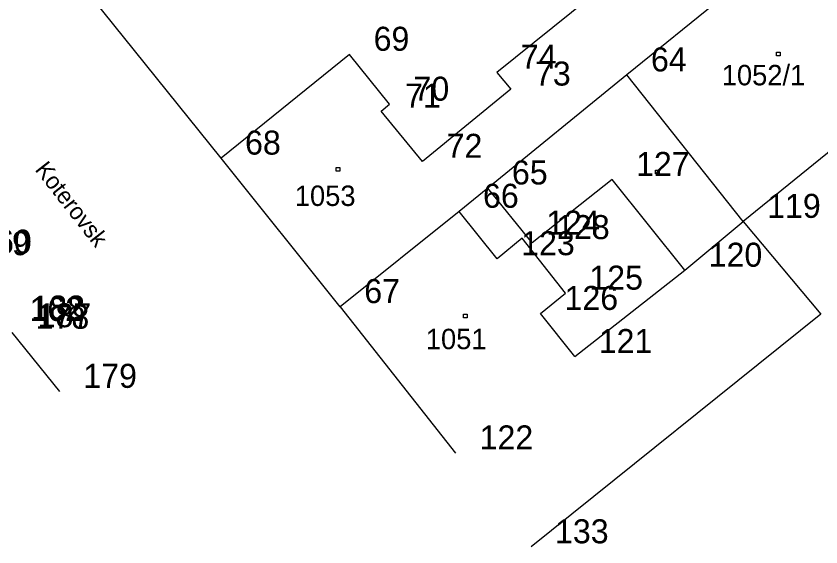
# Model space of a CAD drawing. Extents: x -822293 to -820259, y -1071573 to -1068794.
# Drawn here: x -821738.1 to -821671, y -1070481.4 to -1070437.2 of the extents above; entities that cross this region are included whole.
import ezdxf

# ---------------------------------------------------------------- set-up
doc = ezdxf.new("R2010")
doc.units = 0
for name, color, linetype in [('Vrstva 11', 7, 'Continuous'), ('Vrstva 15', 7, 'Continuous'), ('Vrstva 2', 7, 'Continuous'), ('Vrstva 3', 7, 'Continuous'), ('Vrstva 6', 7, 'Continuous'), ('Vrstva 8', 7, 'Continuous'), ('Vrstva 9', 7, 'Continuous')]:
    doc.layers.add(name, color=color, linetype=linetype)

# ---------------------------------------------------------------- blocks, each defined once
blk = doc.blocks.new('Z402')
at = {"layer": 'Vrstva 2'}
for p, q in [((-10, 10), (20, 10)), ((-10, -20), (-10, 10)), ((20, 10), (20, -20)), ((20, -20), (-10, -20))]:
    blk.add_line(p, q, dxfattribs=at)

msp = doc.modelspace()

# ---------------------------------------------------------------- linework, layer by layer
at = {"layer": 'Vrstva 2'}
for p, q in [((-821674.27, -1070431.55), (-821687.2, -1070442.07)), ((-821721.01, -1070449), (-821734.32, -1070432.42)), ((-821687.2, -1070442.07), (-821698.78, -1070451.49)), ((-821677.52, -1070454.27), (-821687.2, -1070442.07)), ((-821664.56, -1070443.76), (-821677.52, -1070454.27)), ((-821711.08, -1070461.37), (-821721.01, -1070449)), ((-821698.78, -1070451.49), (-821701.19, -1070453.43)), ((-821701.19, -1070453.43), (-821711.08, -1070461.37)), ((-821682.39, -1070458.34), (-821677.52, -1070454.27)), ((-821677.52, -1070454.27), (-821671.06, -1070462)), ((-821691.55, -1070465.53), (-821682.39, -1070458.34)), ((-821711.08, -1070461.37), (-821701.47, -1070473.56)), ((-821671.06, -1070462), (-821695.19, -1070481.38)), ((-821738.45, -1070463.51), (-821734.48, -1070468.43))]:
    msp.add_line(p, q, dxfattribs=at)
at = {"layer": 'Vrstva 3'}
for p, q in [((-821678.55, -1070426.19), (-821698.04, -1070441.85)), ((-821710.3, -1070440.35), (-821721.01, -1070449)), ((-821706.98, -1070444.51), (-821710.3, -1070440.35)), ((-821698.04, -1070441.85), (-821696.86, -1070443.25)), ((-821696.86, -1070443.25), (-821704.22, -1070449.27)), ((-821707.68, -1070445.08), (-821706.98, -1070444.51)), ((-821704.22, -1070449.27), (-821707.68, -1070445.08)), ((-821688.44, -1070450.78), (-821695.1, -1070456.04)), ((-821682.39, -1070458.34), (-821688.44, -1070450.78)), ((-821695.1, -1070456.04), (-821698.78, -1070451.49)), ((-821698.01, -1070457.38), (-821701.19, -1070453.43)), ((-821695.92, -1070455.67), (-821698.01, -1070457.38)), ((-821692.33, -1070460.25), (-821695.92, -1070455.67)), ((-821694.4, -1070461.94), (-821692.33, -1070460.25)), ((-821691.55, -1070465.53), (-821694.4, -1070461.94))]:
    msp.add_line(p, q, dxfattribs=at)
at = {"layer": 'Vrstva 8'}
for p, q in [((-821710.3, -1070440.35), (-821710.3, -1070440.35)), ((-821698.04, -1070441.85), (-821698.04, -1070441.85)), ((-821687.2, -1070442.07), (-821687.2, -1070442.07)), ((-821696.86, -1070443.25), (-821696.86, -1070443.25)), ((-821706.98, -1070444.51), (-821706.98, -1070444.51)), ((-821707.68, -1070445.08), (-821707.68, -1070445.08)), ((-821721.01, -1070449), (-821721.01, -1070449)), ((-821704.22, -1070449.27), (-821704.22, -1070449.27)), ((-821688.44, -1070450.78), (-821688.44, -1070450.78)), ((-821698.78, -1070451.49), (-821698.78, -1070451.49)), ((-821701.19, -1070453.43), (-821701.19, -1070453.43)), ((-821677.52, -1070454.27), (-821677.52, -1070454.27)), ((-821695.92, -1070455.67), (-821695.92, -1070455.67)), ((-821695.1, -1070456.04), (-821695.1, -1070456.04)), ((-821698.01, -1070457.38), (-821698.01, -1070457.38)), ((-821682.39, -1070458.34), (-821682.39, -1070458.34)), ((-821692.33, -1070460.25), (-821692.33, -1070460.25)), ((-821711.08, -1070461.37), (-821711.08, -1070461.37)), ((-821694.4, -1070461.94), (-821694.4, -1070461.94)), ((-821671.06, -1070462), (-821671.06, -1070462)), ((-821691.55, -1070465.53), (-821691.55, -1070465.53)), ((-821734.48, -1070468.43), (-821734.48, -1070468.43)), ((-821701.47, -1070473.56), (-821701.47, -1070473.56)), ((-821695.19, -1070481.38), (-821695.19, -1070481.38))]:
    msp.add_line(p, q, dxfattribs=at)

# ---------------------------------------------------------------- block references
at = {"layer": 'Vrstva 11', "xscale": 0.01, "yscale": 0.01}
for p in [(-821674.63, -1070440.27), (-821711.33, -1070449.88), (-821684.71, -1070450.09), (-821700.71, -1070462.09)]:
    msp.add_blockref('Z402', p, dxfattribs=at)

# ---------------------------------------------------------------- texts
at = {"layer": 'Vrstva 15'}
msp.add_text('Koterovsk\xa0', height=1.4, rotation=308, dxfattribs=at).set_placement((-821736.569, -1070449.965))
at = {"layer": 'Vrstva 6'}
for s, p in [('1052/1', (-821679.303, -1070442.93)), ('1053', (-821714.866, -1070452.98)), ('1051', (-821703.953, -1070464.91))]:
    msp.add_text(s, height=1.7, dxfattribs=at).set_placement(p)
at = {"layer": 'Vrstva 9'}
for s, p in [('69', (-821708.3, -1070440.05)), ('74', (-821696.04, -1070441.55)), ('64', (-821685.2, -1070441.77)), ('73', (-821694.86, -1070442.95)), ('70', (-821704.98, -1070444.21)), ('71', (-821705.68, -1070444.78)), ('68', (-821719.01, -1070448.7)), ('72', (-821702.22, -1070448.97)), ('127', (-821686.44, -1070450.48)), ('65', (-821696.78, -1070451.19)), ('66', (-821699.19, -1070453.13)), ('119', (-821675.52, -1070453.97)), ('124', (-821693.92, -1070455.37)), ('128', (-821693.1, -1070455.74)), ('160', (-821741.24, -1070456.95)), ('159', (-821741.4, -1070457.08)), ('123', (-821696.01, -1070457.08)), ('120', (-821680.39, -1070458.04)), ('125', (-821690.33, -1070459.95)), ('67', (-821709.08, -1070461.07)), ('126', (-821692.4, -1070461.64)), ('162', (-821736.97, -1070462.56)), ('188', (-821736.81, -1070462.44)), ('178', (-821736.45, -1070463.21)), ('187', (-821736.29, -1070463.08)), ('121', (-821689.55, -1070465.23)), ('179', (-821732.48, -1070468.13)), ('122', (-821699.47, -1070473.26)), ('133', (-821693.19, -1070481.08))]:
    msp.add_text(s, height=2, dxfattribs=at).set_placement(p)

doc.saveas('drawing.dxf')
